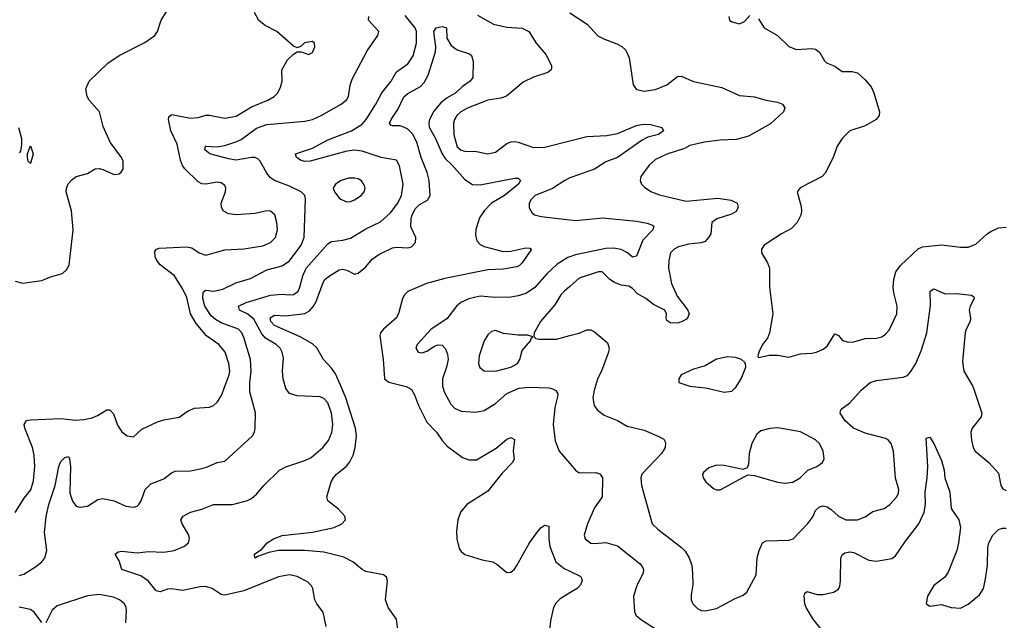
# Model space of a CAD drawing. Header units: inches. Extents: x 1682530 to 1839546, y 640742 to 791647.
# Tile 743 of 923: x 1817114 to 1822280, y 718783 to 721933. Entities that reach past the tile are written whole.
import ezdxf

# ---------------------------------------------------------------- set-up
doc = ezdxf.new("R2010")
doc.units = ezdxf.units.IN
doc.header["$MEASUREMENT"] = 0
for name, color, linetype in [('B8711', 7, 'Continuous'), ('B8712', 7, 'Continuous'), ('B8721', 7, 'Continuous'), ('B8722', 7, 'Continuous')]:
    doc.layers.add(name, color=color, linetype=linetype)

msp = doc.modelspace()

# ---------------------------------------------------------------- linework, layer by layer
at = {"layer": 'B8711', "color": 5}
for points, elevation in [([(1817090, 719348), (1817136.3, 719423.7), (1817172.6, 719467.4), (1817185.5, 719514.5), (1817192.8, 719590), (1817189.9, 719650), (1817180.6, 719690), (1817140.3, 719790), (1817136.4, 719810), (1817149.8, 719830.2), (1817170, 719834.5), (1817330, 719841.7), (1817406.9, 719833.1), (1817450, 719835.9), (1817494.6, 719845.4), (1817522.5, 719857.5), (1817570, 719887.7), (1817587.3, 719887.3), (1817606.4, 719866.4), (1817627.1, 719807.1), (1817650, 719770.8), (1817678, 719750), (1817710, 719746), (1817754.2, 719785.9), (1817836.6, 719823.4), (1817870, 719834.6), (1817950, 719848.9), (1817997.9, 719882.1), (1818030, 719896.3), (1818110, 719900.7), (1818130, 719910.2), (1818151.7, 719928.3), (1818174.5, 719965.5), (1818187.1, 720000)], 580), ([(1817110, 719017.5), (1817134.5, 719025.5), (1817196.3, 719063.7), (1817229.8, 719090), (1817246, 719110), (1817256.5, 719150), (1817243.2, 719243.2), (1817251.8, 719328.2), (1817266.6, 719390), (1817299.9, 719490), (1817318.5, 719590), (1817330, 719616.4), (1817350, 719636.4), (1817370, 719642), (1817374.9, 719630), (1817380.2, 719590), (1817376.2, 719450), (1817390, 719408), (1817410, 719382.4), (1817430, 719375.8), (1817470, 719382.4), (1817523.1, 719416.9), (1817550, 719421.7), (1817610, 719409.2), (1817670, 719382), (1817710, 719376), (1817730, 719382), (1817739.6, 719390), (1817750.8, 719409.2), (1817771.4, 719468.6), (1817801.9, 719498.1), (1817870, 719524.9), (1817910, 719557.4), (1817930, 719564.9), (1818010, 719567.7), (1818070, 719579.5), (1818094.3, 719585.7), (1818149, 719610), (1818190, 719617), (1818335.8, 719750), (1818345.4, 719770), (1818348.4, 719790), (1818351.7, 719871.7), (1818321.7, 719981.7), (1818321.7, 720000)], 560), ([(1818722.6, 718750), (1818706, 718826), (1818672, 718870), (1818662.9, 718890), (1818651.6, 718950), (1818644.4, 718964.4), (1818624.2, 718984.2), (1818570, 719013.5), (1818530, 719022), (1818470.9, 719010.9), (1818290, 718937.4), (1818190, 718915.9), (1818170, 718919.1), (1818123.1, 718950), (1818090, 718959.9), (1818061, 718959), (1817970, 718939.2), (1817910, 718948.7), (1817890, 718946.6), (1817850, 718931.9), (1817830, 718937.3), (1817790, 718988.1), (1817750, 719015.8), (1817649, 719050), (1817635.9, 719095.9), (1817614, 719130), (1817630, 719142.8), (1817650, 719145.5), (1817730, 719136.5), (1817790, 719143.8), (1817870, 719140.5), (1817924.5, 719150), (1817974.3, 719170), (1817998.9, 719190), (1818004.7, 719210), (1818000.9, 719230), (1817965.6, 719290), (1817958.9, 719310), (1817972, 719330), (1818010, 719350.3), (1818070, 719366.7), (1818130, 719391.4), (1818230, 719390.3), (1818308.2, 719411.8), (1818330, 719422.4), (1818356.1, 719443.9), (1818394.7, 719490), (1818477.4, 719570), (1818510, 719588.3), (1818610, 719621), (1818643.5, 719636.5), (1818705.1, 719690), (1818734, 719726), (1818752.1, 719767.9), (1818757, 719810), (1818749.9, 719869.9), (1818730, 719923.6), (1818710, 719946.6), (1818690, 719955.6), (1818570, 719960.4), (1818530, 719973), (1818510, 719999.5), (1818509.9, 720000)], 540), ([(1819108, 718650), (1819090.8, 718790), (1819047.6, 718850), (1819033.8, 718890), (1819043.5, 718990), (1819037.6, 719010), (1819022, 719022), (1818930, 719039.8), (1818910, 719049.8), (1818862.2, 719090), (1818813.9, 719113.9), (1818710, 719140.7), (1818610, 719149.4), (1818471.4, 719148.6), (1818421.3, 719138.7), (1818361.4, 719118.6), (1818350, 719109.7), (1818345.2, 719125.2), (1818346, 719130), (1818384.2, 719155.8), (1818413, 719190), (1818445.1, 719210), (1818490, 719228.8), (1818650, 719245.4), (1818762.9, 719270), (1818804, 719290), (1818822.4, 719310), (1818819.7, 719330), (1818786.1, 719366.1), (1818731.3, 719410), (1818724.7, 719430), (1818748.4, 719510), (1818759.7, 719530), (1818775.4, 719550), (1818827.8, 719592.2), (1818846.6, 719613.4), (1818863.7, 719650), (1818874.2, 719690), (1818881.1, 719750), (1818876.2, 719790), (1818825.1, 719950), (1818803.3, 720000)], 520), ([(1819159.3, 720000), (1819170, 719994.3), (1819186.1, 719966.1), (1819205.7, 719910), (1819250, 719822.3), (1819300.3, 719770), (1819330, 719725.5), (1819356.2, 719696.2), (1819437.3, 719637.3), (1819470, 719625.4), (1819510, 719625), (1819614.1, 719685.9), (1819670, 719732.7), (1819690, 719742.4), (1819710, 719731), (1819703.2, 719670), (1819708.9, 719630), (1819699.6, 719610), (1819645.3, 719554.7), (1819570, 719461.2), (1819460.3, 719390), (1819426.3, 719350), (1819412.6, 719310), (1819405.8, 719250), (1819408, 719210), (1819420.4, 719160.4), (1819430, 719143.8), (1819450, 719128.5), (1819539.9, 719099.9), (1819594.8, 719090), (1819618, 719078), (1819670, 719034.4), (1819690, 719035.3), (1819710, 719051.7), (1819722.8, 719070), (1819789.2, 719190), (1819830, 719246.7), (1819850, 719270.2), (1819870, 719281.7), (1819890, 719277.3), (1819890.1, 719210), (1819896.2, 719170), (1819926.8, 719090), (1819970, 719054.3), (1820000, 719040.3)], 520), ([(1819334.9, 720000), (1819341.3, 719981.3), (1819376.3, 719916.3), (1819395.8, 719895.8), (1819430, 719880.1), (1819505.5, 719874.5), (1819550, 719883.6), (1819610, 719919.6), (1819670, 719973.4), (1819730, 719999.4), (1819735.1, 720000)], 540), ([(1819898, 720000), (1819910, 719997.6), (1819927.5, 719987.5), (1819936.5, 719970), (1819935.4, 719955.4), (1819921.3, 719898.7), (1819913.1, 719810), (1819923.8, 719723.8), (1819944, 719670), (1820000, 719605.5)], 540), ([(1820000, 718926.5), (1819950, 718896.2), (1819927.1, 718872.9), (1819915.2, 718850), (1819900.2, 718790), (1819895.6, 718750), (1819898.3, 718658.3), (1819908.5, 718630), (1819926.4, 718610), (1819952, 718592), (1820000, 718568.1)], 520), ([(1817669.8, 718770), (1817674.6, 718834.6), (1817672.7, 718850), (1817662.7, 718870), (1817638, 718890), (1817605, 718905), (1817530, 718919.2), (1817470, 718911.4), (1817310, 718859.3), (1817283.4, 718836.6), (1817250.4, 718770)], 560), ([(1817230, 718771.6), (1817190, 718826.3), (1817170, 718839.7), (1817110, 718851.6)], 560)]:
    msp.add_lwpolyline(points, dxfattribs=dict(at, elevation=elevation))
at = {"layer": 'B8712', "color": 5}
for points, elevation in [([(1817090, 720562.4), (1817130, 720550.5), (1817230, 720564.9), (1817275.1, 720584.9), (1817337.5, 720602.5), (1817359.8, 720620.2), (1817374, 720646), (1817393.8, 720830), (1817386.2, 720930), (1817356.9, 721030), (1817358.7, 721050), (1817368.6, 721071.4), (1817386.6, 721093.4), (1817409.8, 721110.2), (1817470, 721127), (1817510, 721150.3), (1817530, 721153.1), (1817550, 721147.4), (1817610, 721120.3), (1817635.8, 721124.2), (1817646.9, 721133.1), (1817656.3, 721150), (1817656.9, 721190), (1817648.2, 721210), (1817588, 721290), (1817552.2, 721372.2), (1817532.2, 721450), (1817478.3, 721510), (1817467.4, 721530), (1817461.4, 721570), (1817477.7, 721610), (1817575.3, 721704.7), (1817635.6, 721744.4), (1817770, 721813.8), (1817822, 721850), (1817836.9, 721870), (1817856, 721930), (1817899.5, 722000.5)], 620), ([(1818187.1, 720000), (1818212.7, 720070), (1818215.5, 720090), (1818211, 720130), (1818191.2, 720190), (1818158.2, 720230), (1818094.4, 720274.4), (1818038.8, 720338.8), (1818010.3, 720390.3), (1817990, 720476.3), (1817970, 720519.2), (1817925.3, 720590), (1817850, 720648), (1817832.7, 720670), (1817824.5, 720690), (1817823.1, 720716.9), (1817831.1, 720728.9), (1817846.2, 720733.8), (1817990, 720741.3), (1818016.7, 720736.7), (1818054.9, 720710), (1818090, 720697.7), (1818190, 720725.8), (1818290, 720731), (1818390, 720747.5), (1818430, 720764.4), (1818455.6, 720790), (1818465.8, 720830), (1818463.1, 720870), (1818451.7, 720910), (1818430, 720928.5), (1818410, 720930.7), (1818350, 720916.4), (1818249.8, 720909.8), (1818210, 720915.1), (1818182, 720930), (1818171.8, 720950), (1818171.5, 720970), (1818193.7, 721030), (1818195.1, 721050), (1818190, 721062.7), (1818170, 721078), (1818150, 721081.5), (1818090, 721071), (1818070, 721072.3), (1818050, 721083.1), (1817979.4, 721150), (1817967.5, 721167.5), (1817956.9, 721196.9), (1817940.4, 721280.4), (1817906.7, 721350), (1817893.6, 721410), (1817895.8, 721424.2), (1817910, 721435.2), (1818010, 721417), (1818050, 721419.3), (1818090, 721431.3), (1818110, 721432.6), (1818190, 721416.5), (1818250, 721426), (1818330, 721475.8), (1818416.2, 721510), (1818449.7, 721530), (1818468.3, 721550), (1818481.3, 721578.7), (1818490.8, 721610), (1818489.8, 721670.2), (1818518.3, 721721.7), (1818550, 721752), (1818570, 721764.7), (1818590, 721764.7), (1818630, 721751), (1818650, 721761), (1818662.7, 721790), (1818661.2, 721810), (1818650, 721818), (1818608.7, 721811.3), (1818590, 721794), (1818570, 721786), (1818550, 721794), (1818462.7, 721870), (1818402.1, 721902.1), (1818368.7, 721928.7), (1818346.3, 721970)], 580), ([(1818321.7, 720000), (1818321.7, 720030), (1818328.5, 720090), (1818325.2, 720150), (1818290, 720266), (1818278.8, 720290), (1818260.9, 720310), (1818170, 720343.7), (1818140.2, 720360.2), (1818119.1, 720379.1), (1818084.6, 720430), (1818075.1, 720470), (1818076.9, 720503.1), (1818090, 720515), (1818130, 720508.9), (1818179.7, 720520.3), (1818247.3, 720552.7), (1818323.9, 720576.1), (1818410, 720620.5), (1818490, 720641.9), (1818530, 720667.4), (1818589.9, 720750), (1818606.2, 720790), (1818613.1, 720993.1), (1818609.6, 721010), (1818590.9, 721030.9), (1818530, 721060.6), (1818449.9, 721089.9), (1818430, 721102.7), (1818410, 721128), (1818376.1, 721190), (1818363.2, 721203.2), (1818350, 721209.8), (1818330.7, 721210.7), (1818250, 721196.9), (1818210, 721202.5), (1818111.8, 721230), (1818085.1, 721250), (1818089, 721269), (1818086, 721270), (1818150, 721265.6), (1818190, 721273), (1818248, 721292), (1818275, 721305), (1818356.2, 721363.8), (1818410, 721383.8), (1818610, 721400.2), (1818650, 721409), (1818695.6, 721430), (1818800.9, 721490), (1818830, 721514), (1818838.7, 721530), (1818847.1, 721590), (1818858.7, 721621.3), (1818937.7, 721770), (1818993.7, 721850), (1818998.5, 721870), (1818943.5, 721930), (1818946.4, 721950)], 560), ([(1818509.9, 720000), (1818495.4, 720050), (1818492.7, 720090), (1818497.7, 720157.7), (1818490.7, 720190), (1818480.3, 720210), (1818459.7, 720230), (1818402.8, 720262.8), (1818384.6, 720284.6), (1818341.5, 720361.5), (1818310, 720388.3), (1818267.8, 720410), (1818261.1, 720430), (1818301.6, 720450), (1818430, 720487.4), (1818490, 720493.2), (1818530, 720490.2), (1818550, 720492.3), (1818561.5, 720498.5), (1818575, 720510), (1818584.4, 720530), (1818599.9, 720590), (1818617.6, 720630), (1818730, 720757.2), (1818750.5, 720769.5), (1818810, 720776), (1818850, 720786.8), (1818930, 720835.8), (1819006.9, 720873.1), (1819059.8, 720920.2), (1819098.6, 720970), (1819116.8, 721010), (1819126, 721070), (1819106.8, 721166.8), (1819090, 721195.4), (1819010.2, 721209.8), (1818910, 721243.9), (1818870, 721247.9), (1818830, 721243.1), (1818637.1, 721190), (1818610, 721188.4), (1818590, 721194), (1818566.3, 721210), (1818560.9, 721230), (1818650, 721258.3), (1818730, 721303.4), (1818854.4, 721350), (1818910, 721384.2), (1818931.6, 721410), (1818983.2, 721490), (1819013.5, 721550), (1819062.8, 721610), (1819090, 721659.1), (1819150, 721701.5), (1819177.4, 721742.6), (1819196.2, 721810), (1819195.6, 721870), (1819189.1, 721890), (1819135.5, 721955.5)], 540), ([(1819516.1, 721956.1), (1819600.4, 721910), (1819670, 721893.5), (1819750, 721887.7), (1819784.9, 721870), (1819823.5, 721810), (1819873.7, 721750), (1819896.2, 721710), (1819903.9, 721690), (1819903.8, 721676.2), (1819903.1, 721670), (1819884.7, 721655.3), (1819809, 721631), (1819755.4, 721604.6), (1819668.1, 721531.9), (1819639.1, 721520.9), (1819570, 721510.8), (1819467, 721470), (1819428.9, 721450), (1819407.4, 721430), (1819395.6, 721410), (1819390.2, 721389.8), (1819391.1, 721328.9), (1819410, 721265.4), (1819429.3, 721249.3), (1819450, 721243.5), (1819510, 721240.8), (1819570, 721228.9), (1819610, 721238.7), (1819670, 721283.8), (1819690, 721292.4), (1819710, 721294.4), (1819730, 721290.4), (1819810, 721262.6), (1819870, 721263.5), (1820000, 721296.8)], 540), ([(1818803.3, 720000), (1818770, 720076.4), (1818750, 720106), (1818707.6, 720150), (1818672.5, 720212.5), (1818650, 720232.3), (1818584.5, 720270), (1818450, 720329.4), (1818430.6, 720350), (1818428.1, 720370), (1818450, 720383.5), (1818510, 720379.1), (1818610, 720391.7), (1818633.5, 720406.5), (1818655.5, 720430), (1818670, 720455.6), (1818705.8, 720554.2), (1818715.2, 720570), (1818733.8, 720586.2), (1818790, 720620.2), (1818810, 720624.2), (1818830, 720619.6), (1818870, 720598.3), (1818890, 720603.2), (1818930, 720637), (1818963.1, 720676.9), (1818998.2, 720701.8), (1819070, 720735.7), (1819090, 720740.1), (1819150, 720735.6), (1819170, 720741.7), (1819190, 720764.5), (1819192.1, 720790), (1819166.7, 720846.7), (1819167.1, 720890), (1819172.3, 720910), (1819190, 720941.8), (1819210, 720961.9), (1819253.1, 720986.9), (1819268.1, 721010), (1819262, 721090), (1819252.1, 721132.1), (1819219.7, 721210), (1819197.5, 721290), (1819174.7, 721334.7), (1819150, 721358.4), (1819130, 721369.9), (1819110, 721376.1), (1819070, 721376.2), (1819060.5, 721380.5), (1819054.5, 721390), (1819063.1, 721410), (1819098.4, 721461.6), (1819130, 721528.5), (1819150, 721544.9), (1819216.9, 721583.1), (1819235.8, 721604.2), (1819257.7, 721642.3), (1819295.4, 721764.6), (1819296.8, 721790), (1819287.1, 721870), (1819299.7, 721890), (1819330, 721896.3), (1819354, 721890), (1819355.4, 721835.4), (1819377.2, 721797.2), (1819410, 721774.4), (1819474, 721754), (1819484.1, 721744.1), (1819493.4, 721713.4), (1819491.6, 721630), (1819477.5, 721610), (1819437.4, 721582.6), (1819402.4, 721550), (1819356.5, 721523.5), (1819323.4, 721496.6), (1819286.3, 721453.7), (1819264.1, 721410), (1819259.8, 721390), (1819262, 721370), (1819294.6, 721310), (1819329.6, 721230), (1819345.4, 721205.4), (1819383.1, 721170), (1819450, 721093.9), (1819490, 721068.3), (1819530, 721066.9), (1819710, 721100.9), (1819730, 721101.3), (1819741.3, 721090), (1819730.2, 721070), (1819656.9, 721010), (1819590.1, 720969.9), (1819550.1, 720929.9), (1819527.1, 720892.9), (1819507.6, 720832.4), (1819505.4, 720805.4), (1819513.1, 720773.1), (1819530, 720754.2), (1819550, 720744), (1819650, 720716.4), (1819690, 720719.1), (1819770, 720736.5), (1819790, 720735.3), (1819799.1, 720730), (1819750, 720657.4), (1819736.5, 720643.5), (1819722.7, 720637.3), (1819650, 720624), (1819570, 720621.4), (1819345.2, 720574.8), (1819248.8, 720550), (1819150, 720507.8), (1819132.2, 720490), (1819122.9, 720470), (1819103.1, 720396.9), (1819091, 720370), (1819023.1, 720310), (1819006.5, 720290), (1819002.9, 720277.1), (1819021.3, 720150), (1819027.6, 720050), (1819050, 720032), (1819140.7, 720010), (1819159.3, 720000)], 520), ([(1817106.9, 721366.9), (1817122.8, 721310), (1817123.1, 721276.9), (1817117.1, 721242.9), (1817110, 721234)], 620), ([(1820000, 721102.7), (1819974.3, 721090), (1819910, 721048), (1819818.5, 721010), (1819797.6, 720990), (1819786.9, 720970), (1819786.7, 720946.7), (1819801.3, 720921.3), (1819814.8, 720910), (1819850, 720900.9), (1820000, 720883.3)], 540), ([(1820000, 720688.7), (1819990, 720685.2), (1819933.2, 720650), (1819879.6, 720600.4), (1819814.2, 720525.8), (1819770, 720496.1), (1819730, 720484.2), (1819690, 720478.5), (1819610, 720475.3), (1819530, 720483.8), (1819470, 720468.6), (1819428.8, 720450), (1819405.3, 720430), (1819355.1, 720364.9), (1819273.4, 720310), (1819199.1, 720230), (1819193, 720210), (1819204, 720190), (1819226, 720186), (1819250, 720194.4), (1819290, 720221.6), (1819310, 720228.2), (1819330, 720225.5), (1819347.6, 720207.6), (1819358.4, 720178.4), (1819361.3, 720150), (1819353.8, 720110), (1819331.4, 720050), (1819331.5, 720010), (1819334.9, 720000)], 540), ([(1820000, 720534.5), (1819971.6, 720510), (1819953.8, 720490), (1819922, 720438), (1819846.3, 720350), (1819814, 720290), (1819811.1, 720271.1), (1819821.4, 720261.4), (1819837.3, 720257.3), (1819930, 720257.6), (1820000, 720275.9)], 560), ([(1819735.1, 720000), (1819785.7, 720005.7), (1819890, 720001.6), (1819898, 720000)], 540)]:
    msp.add_lwpolyline(points, dxfattribs=dict(at, elevation=elevation))
for points, elevation in [([(1817170, 721178), (1817158, 721190), (1817155.3, 721210), (1817155.3, 721230), (1817170, 721272), (1817184.7, 721230)], 620), ([(1818870, 721102.2), (1818838.4, 721101.6), (1818800.7, 721090), (1818770.6, 721070), (1818758.8, 721050), (1818764.9, 721030), (1818794, 720994), (1818830, 720977.7), (1818850, 720979.6), (1818870, 720987.7), (1818905.4, 721010), (1818922, 721030), (1818926, 721050), (1818923.2, 721063.2), (1818907.1, 721087.1), (1818890, 721097.8)], 560), ([(1819610, 720302.6), (1819590, 720296.9), (1819570, 720280.5), (1819550, 720249.2), (1819525.4, 720170), (1819521.6, 720130), (1819528.8, 720108.8), (1819550, 720091.6), (1819610, 720089.3), (1819691.5, 720110), (1819726.3, 720130), (1819737.4, 720150), (1819750, 720198.8), (1819795.3, 720250), (1819798, 720262), (1819806, 720270), (1819778.6, 720278.6), (1819730, 720278.7), (1819652.1, 720287.9)], 560)]:
    msp.add_lwpolyline(points, close=True, dxfattribs=dict(at, elevation=elevation))
at = {"layer": 'B8721', "color": 5}
for points, elevation in [([(1820130.8, 720000), (1820127.7, 719990), (1820121.8, 719950), (1820128.2, 719910), (1820144.9, 719884.9), (1820179.6, 719859.6), (1820250, 719831.2), (1820300.9, 719801), (1820390, 719780.2), (1820467.8, 719747.8), (1820492.7, 719732.7), (1820499.7, 719719.7), (1820502.8, 719710), (1820499.7, 719690), (1820481.8, 719658.2), (1820378, 719550), (1820373.2, 719530), (1820376.2, 719490), (1820432.2, 719290), (1820461.3, 719261.3), (1820585.9, 719165.9), (1820605.5, 719145.5), (1820627.3, 719110), (1820640.7, 719070), (1820643.6, 719030), (1820644.9, 718970), (1820636.4, 718916.4), (1820637.6, 718890), (1820646.4, 718870), (1820670, 718846), (1820690, 718834.9), (1820710, 718832.4), (1820770, 718844.4), (1820864.2, 718895.8), (1820910, 718915.5), (1820929.3, 718930), (1820978.3, 719021.7), (1820983.6, 719110), (1820993, 719150), (1821011.2, 719188.8), (1821030, 719200.4), (1821150, 719202.7), (1821172, 719210), (1821250, 719290.2), (1821274.8, 719325.2), (1821290, 719358.7), (1821310, 719379.1), (1821330, 719383.2), (1821350, 719378.2), (1821370, 719366.5), (1821410, 719329.2), (1821447.7, 719310), (1821509.8, 719310.2), (1821550, 719326.5), (1821590, 719353.6), (1821650, 719370.3), (1821678.7, 719390), (1821716.3, 719430), (1821724.7, 719450), (1821726.6, 719470), (1821709, 719529), (1821698.2, 719670), (1821686.3, 719710), (1821670, 719729.6), (1821656, 719736), (1821550, 719765.3), (1821488.3, 719790), (1821444.2, 719830), (1821419.5, 719870), (1821420.7, 719879.3), (1821424, 719890), (1821470, 719923.8), (1821529.4, 719990), (1821541.1, 720000)], 560), ([(1820720.4, 720000), (1820810, 719979.3), (1820850, 719984.9), (1820866.9, 720000)], 580), ([(1822118.1, 720000), (1822162.4, 719870), (1822158.4, 719850), (1822111.5, 719790), (1822104.7, 719770), (1822107.1, 719727.1), (1822116.5, 719690), (1822127.2, 719670), (1822198.4, 719610), (1822250, 719554), (1822261.8, 719490), (1822272.1, 719472), (1822290, 719464.5)], 560), ([(1821340.4, 718710), (1821277.7, 718790), (1821241.1, 718850), (1821234, 718870), (1821230, 718912), (1821234, 718926), (1821245.4, 718934.6), (1821299, 718919), (1821330, 718917.8), (1821383.7, 718930), (1821410, 718947.4), (1821417.2, 718962.8), (1821421.2, 718990), (1821422, 719110), (1821430.9, 719129.1), (1821443.6, 719136.4), (1821470, 719142.4), (1821490, 719138.2), (1821570, 719099.1), (1821610, 719093.1), (1821690, 719107), (1821710, 719121.1), (1821761.3, 719198.7), (1821831.7, 719288.3), (1821859.4, 719350), (1821866.2, 719390), (1821864.9, 719455.1), (1821875.4, 719530), (1821878, 719590), (1821870, 719738), (1821890, 719742.8), (1821910, 719710.6), (1821950, 719622), (1821964, 719570), (1821968.8, 719530), (1821994.7, 719454.7), (1822000.9, 719370), (1822042, 719310), (1822050.2, 719270), (1822040.6, 719190), (1822030.2, 719150), (1821984.7, 719035.3), (1821968.5, 719010), (1821910, 718965.4), (1821877.6, 718910), (1821870.4, 718870.4), (1821890, 718857), (1821950, 718865.5), (1822002, 718850), (1822050, 718846.7), (1822090, 718867.4), (1822150, 718917.1), (1822171.1, 718950), (1822179.7, 718990), (1822192, 719070), (1822194.3, 719165.7), (1822198.7, 719190), (1822219.6, 719230), (1822250, 719259.5), (1822270, 719267), (1822290, 719267.2)], 540), ([(1820000, 719605.5), (1820030, 719571), (1820050, 719556), (1820138.6, 719558.5), (1820159.1, 719550), (1820171.7, 719530), (1820170.3, 719430), (1820130, 719373.2), (1820092.3, 719290), (1820076, 719230), (1820081.3, 719210), (1820110, 719188.2), (1820130, 719185.6), (1820190, 719191.3), (1820250, 719173.4), (1820370, 719079), (1820382.3, 719062.3), (1820386.2, 719050), (1820384.5, 719030), (1820352.9, 718970), (1820334.9, 718910), (1820340.5, 718830), (1820347.3, 718810), (1820370.7, 718790), (1820490, 718712)], 540), ([(1820000, 719040.3), (1820054.7, 719014.7), (1820060.5, 719010), (1820064.9, 718990), (1820055.8, 718970), (1820038.9, 718950), (1820000, 718926.5)], 520)]:
    msp.add_lwpolyline(points, dxfattribs=dict(at, elevation=elevation))
at = {"layer": 'B8721', "color": 5, "elevation": 580}
msp.add_lwpolyline([(1821092.1, 719792.1), (1821050, 719788.4), (1821002.9, 719777.1), (1820981.1, 719758.9), (1820954.9, 719710), (1820941.7, 719658.3), (1820937.5, 719602.5), (1820930, 719582), (1820910, 719573.2), (1820810, 719595.6), (1820770, 719597.6), (1820730, 719582.9), (1820701.7, 719558.3), (1820696.3, 719550), (1820699.1, 719530), (1820714, 719510), (1820754.6, 719474.6), (1820770, 719467.7), (1820790, 719468), (1820934.5, 719545.5), (1820970, 719542.4), (1821090, 719507), (1821130, 719502), (1821170, 719507.4), (1821209.5, 719530), (1821249.4, 719570), (1821297.2, 719590), (1821326, 719610), (1821335.1, 719630), (1821329.6, 719670), (1821309.6, 719710), (1821290, 719729.6), (1821210, 719772.4)], close=True, dxfattribs=at)
at = {"layer": 'B8722', "color": 5}
for points, elevation in [([(1820000, 721969), (1820090.5, 721910), (1820148.1, 721848.1), (1820182.8, 721830), (1820247, 721807), (1820272.4, 721792.4), (1820293.5, 721773.5), (1820312.4, 721732.4), (1820331.9, 721591.9), (1820350, 721566.4), (1820390, 721557.7), (1820450, 721567.1), (1820510, 721591.5), (1820564.9, 721635.1), (1820584, 721636), (1820650, 721608.4), (1820797.8, 721577.8), (1820890, 721534.9), (1820970, 721527.4), (1821029.6, 721510.4), (1821090, 721500.4), (1821116, 721490), (1821127.7, 721470), (1821121.6, 721450), (1821053.5, 721386.5), (1820937.7, 721322.3), (1820874.8, 721305.2), (1820790, 721301.5), (1820706.8, 721290), (1820630, 721273.3), (1820602.1, 721257.9), (1820510, 721227.3), (1820450, 721199.8), (1820417.4, 721170), (1820372.2, 721110), (1820368.9, 721088.9), (1820377.1, 721070), (1820393.5, 721053.5), (1820429.5, 721029.4), (1820470, 721014.7), (1820610, 720981), (1820776.5, 720996.5), (1820846.1, 720986.1), (1820878.4, 720970), (1820884.4, 720950), (1820873.8, 720926.2), (1820847.9, 720912.1), (1820771.2, 720888.8), (1820744.9, 720870), (1820739.5, 720810), (1820728.8, 720790), (1820710.1, 720769.8), (1820690, 720762.4), (1820623.6, 720756.4), (1820570, 720741.5), (1820548.2, 720730), (1820528.9, 720710), (1820519, 720670), (1820517.4, 720630), (1820533.1, 720550), (1820563.5, 720483.5), (1820619.1, 720410), (1820626.8, 720390), (1820615.5, 720364.5), (1820590.4, 720349.6), (1820570, 720343.7), (1820530, 720340.9), (1820510, 720355.3), (1820505.6, 720370), (1820507.6, 720390), (1820499.3, 720410), (1820439.5, 720439.5), (1820399.7, 720470), (1820355.9, 720495.9), (1820330, 720522.3), (1820310, 720535.1), (1820270, 720541.4), (1820235.3, 720555.3), (1820210.6, 720570.6), (1820170, 720609.7), (1820150, 720609.7), (1820050, 720577.7), (1820000, 720534.5)], 560), ([(1820834.8, 721950), (1820838.8, 721930), (1820850, 721922), (1820890, 721910.7), (1820916.6, 721923.4), (1820944.7, 721955.3)], 580), ([(1820990, 721938), (1821020.7, 721890), (1821090.2, 721850.2), (1821150, 721791.7), (1821190, 721776.5), (1821270, 721781.3), (1821290, 721778), (1821310, 721762.8), (1821336.9, 721716.9), (1821347.1, 721707.1), (1821390, 721689), (1821430, 721661.1), (1821481.6, 721661.6), (1821510, 721654), (1821550, 721618), (1821581.3, 721581.3), (1821596, 721550), (1821624.4, 721450), (1821623.8, 721430), (1821607.7, 721410), (1821550, 721375.8), (1821470.2, 721349.8), (1821428.5, 721310), (1821403.1, 721270), (1821384.4, 721215.6), (1821342, 721130), (1821324.9, 721110), (1821209, 721051), (1821193, 721030), (1821214, 720954), (1821216.5, 720930), (1821212.5, 720907.5), (1821194, 720870), (1821162.7, 720837.3), (1821110.6, 720810), (1821020.7, 720750), (1821006, 720730), (1821005.5, 720710), (1821038, 720658), (1821047.7, 720630), (1821048.4, 720530), (1821064.9, 720390), (1821048.2, 720290), (1821038, 720262), (1821011, 720230), (1820991.3, 720190), (1820986.8, 720170), (1820990, 720162), (1821046.3, 720173.7), (1821090, 720174), (1821150, 720163.6), (1821210, 720181.1), (1821270, 720183.7), (1821295.3, 720190), (1821330, 720204.4), (1821350, 720221.6), (1821390, 720286), (1821410, 720277.3), (1821430.3, 720250.3), (1821461.7, 720241.7), (1821490, 720243.7), (1821550, 720261.5), (1821610, 720263.2), (1821638, 720270), (1821657.1, 720282.9), (1821675.4, 720304.6), (1821716.8, 720390), (1821717.4, 720430), (1821699.7, 720499.7), (1821696.8, 720530), (1821700.6, 720570), (1821711.4, 720610), (1821735.6, 720644.4), (1821828.4, 720731.6), (1821850, 720742.4), (1821950, 720751.8), (1822050, 720739.2), (1822090, 720740.2), (1822130, 720755.2), (1822190, 720809), (1822210, 720821.7), (1822250, 720840.5), (1822290, 720845.5)], 580), ([(1820000, 721296.8), (1820090, 721319.8), (1820194.2, 721325.8), (1820250, 721335.1), (1820350, 721377.6), (1820384.8, 721384.8), (1820423.6, 721383.6), (1820478, 721370), (1820485.5, 721365.5), (1820492.4, 721350), (1820464.9, 721330), (1820410, 721315.9), (1820379, 721301), (1820250, 721209.3), (1820190, 721186.8), (1820130.5, 721149.5), (1820010, 721107.6), (1820000, 721102.7)], 540), ([(1820000, 720883.3), (1820030, 720879.8), (1820173.4, 720893.4), (1820350, 720876.1), (1820405.4, 720865.4), (1820434.9, 720854.9), (1820440.3, 720850), (1820435.5, 720830), (1820382.6, 720777.3), (1820350, 720692.7), (1820330, 720687.8), (1820303.1, 720710), (1820270, 720727.4), (1820230, 720735.4), (1820190, 720733.1), (1820030, 720699.4), (1820000, 720688.7)], 540), ([(1821541.1, 720000), (1821576, 720030), (1821610, 720040.7), (1821750, 720057.9), (1821772.5, 720067.5), (1821790, 720087.1), (1821815.3, 720130), (1821843.3, 720196.7), (1821872.9, 720290), (1821893.6, 720433.6), (1821891.5, 720508.5), (1821910, 720522), (1821970, 720495.6), (1822030, 720497.3), (1822107.7, 720487.7), (1822119.8, 720479.8), (1822122.8, 720470), (1822100.4, 720430), (1822094.9, 720410), (1822102, 720370), (1822100.3, 720350), (1822080.3, 720310), (1822075.3, 720290), (1822061.1, 720141.1), (1822068.4, 720090), (1822113.5, 720013.5), (1822118.1, 720000)], 560), ([(1820000, 720275.9), (1820050, 720288.9), (1820090, 720305.7), (1820110, 720307), (1820130, 720295.8), (1820197.7, 720237.7), (1820206, 720210), (1820203.9, 720190), (1820166.3, 720090), (1820147.2, 720052.8), (1820130.8, 720000)], 560), ([(1820866.9, 720000), (1820870, 720002.8), (1820899.5, 720050), (1820923.7, 720110), (1820922.7, 720130), (1820916.9, 720136.9), (1820901.2, 720150), (1820870, 720161.7), (1820830, 720164.2), (1820770, 720152), (1820710, 720116.9), (1820650, 720100.7), (1820584.7, 720070), (1820572, 720050), (1820572, 720030), (1820630.5, 720010.5), (1820710, 720002.4), (1820720.4, 720000)], 580)]:
    msp.add_lwpolyline(points, dxfattribs=dict(at, elevation=elevation))

doc.saveas('drawing.dxf')
